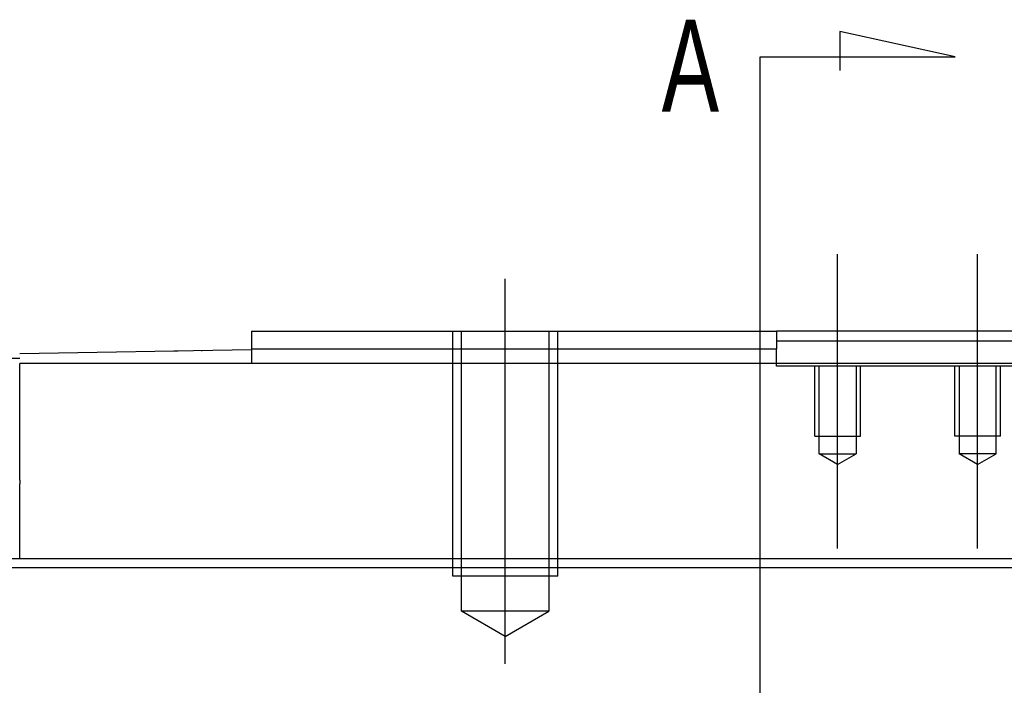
# Model space of a CAD drawing. Header units: millimetres. Extents: x -1108 to 3135, y -1596 to 860.
# Tile 542 of 649: x 971 to 1027, y -576 to -538. Entities that reach past the tile are written whole.
import ezdxf
from ezdxf.lldxf.tags import DXFTag

# ---------------------------------------------------------------- set-up
doc = ezdxf.new("R2010")
doc.units = ezdxf.units.MM
doc.layers.get('0').update_dxf_attribs({"linetype": 'CONTINUOUS'})
doc.styles.add('CHN', font='txt')
tags = doc.linetypes.add('DASHED', pattern=[25.72, 12.86, -12.86]).pattern_tags.tags
tags[6:7] = [DXFTag(74, 4), DXFTag(75, 0), DXFTag(340, '0'), DXFTag(46, 0.0), DXFTag(50, 0.0), DXFTag(44, 0.0), DXFTag(45, 0.0)]
tags[4:5] = [DXFTag(74, 4), DXFTag(75, 0), DXFTag(340, '0'), DXFTag(46, 0.0), DXFTag(50, 0.0), DXFTag(44, 0.0), DXFTag(45, 0.0)]

msp = doc.modelspace()

# ---------------------------------------------------------------- linework, layer by layer
for p, q in [((1024.151, -539.7), (1017.564, -538.267)), ((1017.564, -538.267), (1017.564, -540.496)), ((1013.003, -539.7), (1024.151, -539.7)), ((1013.003, -542.337), (1013.003, -539.7)), ((1013.003, -608.812), (1013.003, -542.337)), ((789.939, -568.893), (1431.939, -568.893))]:
    msp.add_line(p, q)
at = {"ltscale": 0.2}
for p, q in [((1017.439, -567.805), (1017.439, -550.98)), ((1025.439, -567.805), (1025.439, -550.98)), ((998.439, -574.393), (998.439, -552.393))]:
    msp.add_line(p, q, dxfattribs=at)
at = {"linetype": 'Continuous'}
for p, q in [((983.939, -555.393), (983.939, -556.393)), ((1013.689, -555.393), (1013.939, -555.393)), ((1028.939, -555.393), (1013.939, -555.393)), ((1013.939, -555.393), (1013.939, -556.393)), ((1013.939, -555.943), (1016.939, -555.943)), ((1016.939, -555.943), (1025.939, -555.943)), ((1025.939, -555.943), (1028.939, -555.943)), ((970.689, -556.674), (983.939, -556.443)), ((979.409, -556.517), (979.409, -556.522)), ((979.508, -556.515), (979.752, -556.511)), ((979.508, -556.515), (979.509, -556.52)), ((979.752, -556.511), (979.752, -556.516)), ((980.385, -556.5), (980.385, -556.505)), ((981.055, -556.488), (981.112, -556.487)), ((981.149, -556.486), (981.149, -556.491)), ((981.97, -556.472), (981.97, -556.477)), ((983.939, -556.393), (983.939, -557.243)), ((1013.689, -556.393), (1013.939, -556.393)), ((1013.939, -557.243), (1013.939, -556.393)), ((970.689, -556.943), (969.689, -556.943)), ((1072.189, -557.243), (970.689, -557.243)), ((970.689, -563.898), (970.689, -557.243)), ((970.689, -563.898), (970.689, -564.119)), ((970.689, -568.393), (970.689, -564.119)), ((1141.114, -568.392), (877.939, -568.393))]:
    msp.add_line(p, q, dxfattribs=at)
at = {"linetype": 'DASHED', "ltscale": 0.1}
for p, q in [((995.439, -569.393), (995.439, -555.393)), ((995.939, -571.393), (995.939, -555.393)), ((1000.939, -555.393), (1000.939, -571.393)), ((1001.439, -569.393), (1001.439, -555.393)), ((1016.139, -561.393), (1016.139, -557.393)), ((1016.384, -562.393), (1016.384, -557.393)), ((1018.494, -557.393), (1018.494, -562.393)), ((1018.739, -561.393), (1018.739, -557.393)), ((1024.139, -561.393), (1024.139, -557.393)), ((1024.384, -557.393), (1024.384, -562.393)), ((1026.494, -562.393), (1026.494, -557.393)), ((1026.739, -561.393), (1026.739, -557.393)), ((1016.139, -561.393), (1018.739, -561.393)), ((1026.739, -561.393), (1024.139, -561.393)), ((1016.384, -562.393), (1018.494, -562.393)), ((1017.439, -563.002), (1016.384, -562.393)), ((1017.439, -563.002), (1018.494, -562.393)), ((1026.494, -562.393), (1024.384, -562.393)), ((1025.439, -563.002), (1024.384, -562.393)), ((1025.439, -563.002), (1026.494, -562.393)), ((1001.439, -569.393), (995.439, -569.393)), ((1000.939, -571.393), (995.939, -571.393)), ((998.439, -572.836), (995.939, -571.393)), ((998.439, -572.836), (1000.939, -571.393))]:
    msp.add_line(p, q, dxfattribs=at)
at = {"linetype": 'DASHED'}
for p, q in [((979.653, -556.513), (979.653, -556.518)), ((1013.939, -557.393), (1013.939, -557.243)), ((1028.939, -557.393), (1013.939, -557.393)), ((970.689, -567.408), (970.689, -567.393))]:
    msp.add_line(p, q, dxfattribs=at)
at = {"linetype": 'Continuous'}
for points in [[(983.939, -555.393), (997.689, -555.393)], [(998.689, -555.393), (1013.689, -555.393)], [(983.939, -556.393), (997.689, -556.393)], [(998.689, -556.393), (1013.689, -556.393)]]:
    msp.add_open_spline(points, degree=1, dxfattribs=at)
at = {"linetype": 'DASHED', "ltscale": 0.1}
for points in [[(997.689, -555.393), (998.689, -555.393)], [(997.689, -556.393), (998.689, -556.393)]]:
    msp.add_open_spline(points, degree=1, dxfattribs=at)

# ---------------------------------------------------------------- texts
at = {"style": 'CHN', "width": 0.7}
msp.add_text('A', height=5.25, dxfattribs=at).set_placement((1007.383, -542.837))

doc.saveas('drawing.dxf')
